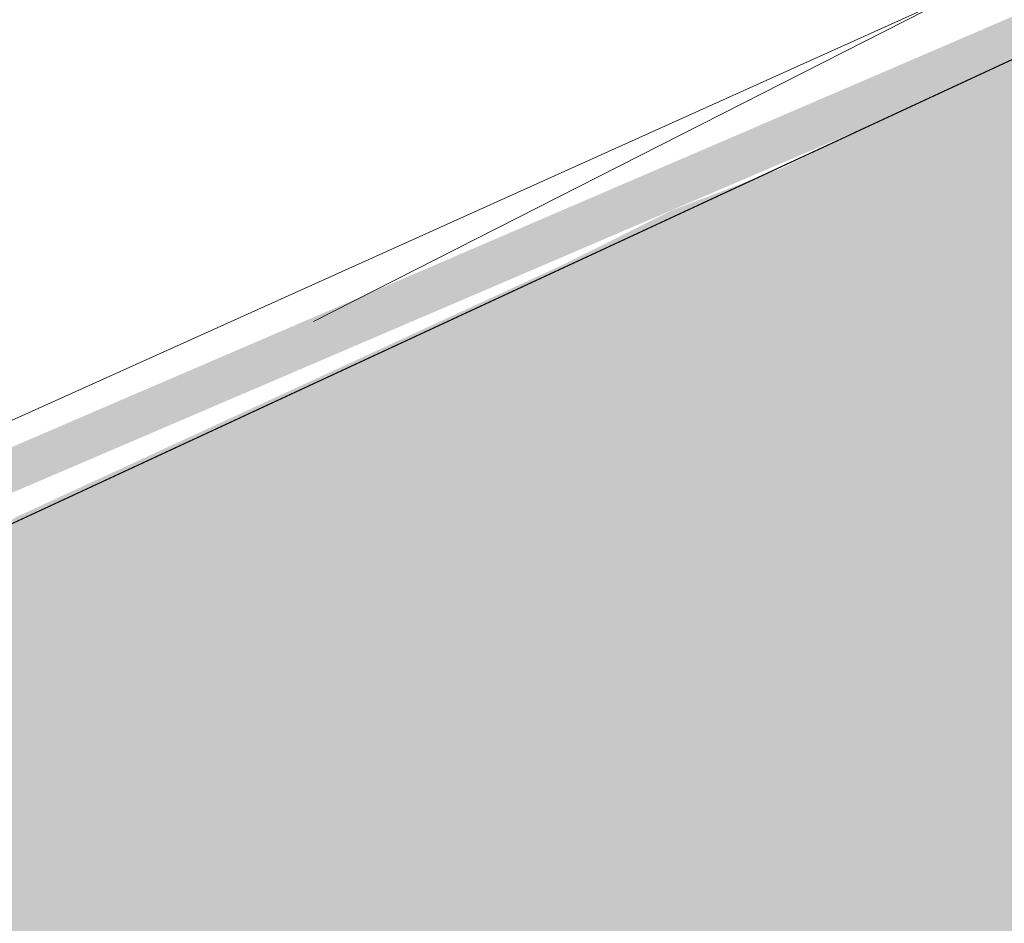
# Model space of a CAD drawing. Header units: metres. Extents: x 195696 to 514079, y 327475 to 328989.
# Tile 314 of 656: x 196125.12 to 196130.01, y 328827.94 to 328832.43. Entities that reach past the tile are written whole.
import ezdxf

# ---------------------------------------------------------------- set-up
doc = ezdxf.new("R2010")
doc.units = ezdxf.units.M
doc.linetypes.add('CENTER2', pattern=[1.125, 0.75, -0.125, 0.125, -0.125])
doc.layers.add('N-WE-KG-WERKGRENS-200-G', color=14, linetype='CENTER2', lineweight=35)
doc.layers.add('PDF2_Geometry', color=7, linetype='Continuous')
doc.layers.add('PDF2_Solid Fills', color=7, linetype='Continuous', true_color=0xd6ffc8)

# ---------------------------------------------------------------- blocks, each defined once
blk = doc.blocks.new('BUS melding Bodemplein e.o. Brunssum_230475.bkk')
at = {"layer": 'PDF2_Solid Fills', "true_color": 0xdafffe, "transparency": 33554559}
blk.add_hatch(color=7, dxfattribs=at).paths.add_polyline_path([(4.61065, 2.76655), (4.63398, 2.79822), (4.65898, 2.82655), (4.66898, 2.83822), (4.70398, 2.87822), (4.74064, 2.91821), (4.77564, 2.95655), (4.77897, 2.95988), (4.79564, 2.97821), (4.8123, 2.99488), (4.8323, 2.97821), (4.8473, 2.99488), (4.94397, 3.10321), (4.92897, 3.11654), (5.0073, 3.20154), (5.07396, 3.27653), (5.08396, 3.2882), (5.09729, 3.27653), (5.10896, 3.2882), (5.21062, 3.39986), (5.32228, 3.52652), (5.38228, 3.59485), (5.38728, 3.60152), (5.42395, 3.64152), (5.53394, 3.76651), (5.60227, 3.84484), (5.60894, 3.85151), (5.62894, 3.87318), (5.6656, 3.91651), (5.6856, 3.93817), (5.70393, 3.95984), (5.70727, 3.96317), (5.72227, 3.97984), (5.74227, 4.0015), (5.7606, 4.0215), (5.7756, 4.03817), (5.8106, 4.0615), (5.83393, 4.0765), (5.84226, 4.0815), (5.85726, 4.0915), (5.86393, 4.09483), (5.88059, 4.10483), (5.88393, 4.10817), (5.90226, 4.11983), (5.90393, 4.1215), (5.92226, 4.13317), (5.92393, 4.13317), (5.94226, 4.1465), (5.94392, 4.1465), (5.95059, 4.1515), (5.95559, 4.15316), (5.97226, 4.15816), (5.97892, 4.15816), (6.02225, 4.16816), (6.03392, 4.1715), (6.07059, 4.17983), (6.08559, 4.18316), (6.11725, 4.18983), (6.13558, 4.19483), (6.16058, 4.19983), (6.18058, 4.20483), (6.19891, 4.19983), (6.22058, 4.19483), (6.23891, 4.18983), (6.31224, 4.1715), (6.32224, 4.16816), (6.36224, 4.15816), (6.36724, 4.15816), (6.38224, 4.15316), (6.39224, 4.1515), (6.39391, 4.1465), (6.40057, 4.13317), (6.40557, 4.1215), (6.40724, 4.11983), (6.41224, 4.10817), (6.42057, 4.0915), (6.42391, 4.0815), (6.42724, 4.0765), (6.4339, 4.0615), (6.44224, 4.0415), (6.46224, 4.0015), (6.47057, 3.97984), (6.48057, 3.95984), (6.53057, 3.85151), (6.53557, 3.84484), (6.57057, 3.76651), (6.6289, 3.64152), (6.64723, 3.60152), (6.65056, 3.59485), (6.68223, 3.52652), (6.82556, 3.59485), (6.82222, 3.60152), (6.91222, 3.64152), (6.85555, 3.76651), (6.81722, 3.84484), (6.81222, 3.85151), (6.79222, 3.89484), (6.78056, 3.91651), (6.77056, 3.93817), (6.75889, 3.95984), (6.75556, 3.96317), (6.74556, 3.97984), (6.73389, 4.0015), (6.72056, 4.0215), (6.70889, 4.03817), (6.70723, 4.0415), (6.69389, 4.0615), (6.68056, 4.0765), (6.67556, 4.0815), (6.66723, 4.0915), (6.66223, 4.09483), (6.6239, 4.13317), (6.62223, 4.13317), (6.6089, 4.1465), (6.60723, 4.1465), (6.60223, 4.1515), (6.5989, 4.15316), (6.5939, 4.15816), (6.59223, 4.15816), (6.5789, 4.16816), (6.57723, 4.1715), (6.56557, 4.17983), (6.55057, 4.18983), (6.5439, 4.19483), (6.53557, 4.19983), (6.5289, 4.20483), (6.52723, 4.20483), (6.52057, 4.20816), (6.50557, 4.21816), (6.49224, 4.22483), (6.49057, 4.22649), (6.47557, 4.23483), (6.4589, 4.24149), (6.45724, 4.24316), (6.44224, 4.24816), (6.4389, 4.24983), (6.42391, 4.25483), (6.42057, 4.25649), (6.40557, 4.26149), (6.40224, 4.26316), (6.38724, 4.26816), (6.38391, 4.26983), (6.36724, 4.27316), (6.36557, 4.27483), (6.34724, 4.27816), (6.34558, 4.27983), (6.32724, 4.28316), (6.30724, 4.28649), (6.30391, 4.28816), (6.28891, 4.28983), (6.27891, 4.29149), (6.26891, 4.29149), (6.26058, 4.29316), (6.25058, 4.29483), (6.23058, 4.29483), (6.22058, 4.29649), (6.17225, 4.29649), (6.16558, 4.29483), (6.14558, 4.29483), (6.13392, 4.29316), (6.12558, 4.29149), (6.11392, 4.29149), (6.10725, 4.28983), (6.09392, 4.28816), (6.09059, 4.28649), (6.05392, 4.27983), (6.05225, 4.27816), (6.03392, 4.27483), (6.03225, 4.27316), (6.01559, 4.26983), (5.93559, 4.24316), (5.93393, 4.24149), (5.91726, 4.23483), (5.88393, 4.21816), (5.87893, 4.21483), (5.86726, 4.20816), (5.86059, 4.20483), (5.85893, 4.20483), (5.84226, 4.19483), (5.8356, 4.18983), (5.8206, 4.17983), (5.80726, 4.1715), (5.80393, 4.16816), (5.79226, 4.15816), (5.7906, 4.15816), (5.7856, 4.15316), (5.78226, 4.1515), (5.7756, 4.1465), (5.7606, 4.13317), (5.74727, 4.1215), (5.71727, 4.0915), (5.70893, 4.0815), (5.70393, 4.0765), (5.6906, 4.0615), (5.67227, 4.0415), (5.66894, 4.03817), (5.65394, 4.0215), (5.63394, 4.0015), (5.6156, 3.97984), (5.59561, 3.95984), (5.57727, 3.93817), (5.49728, 3.85151), (5.49061, 3.84484), (5.41895, 3.76651), (5.30562, 3.64152), (5.26729, 3.60152), (5.26062, 3.59485), (5.19896, 3.52652), (5.08396, 3.39986), (4.98063, 3.2882), (4.97063, 3.27653), (4.9023, 3.20154), (4.82397, 3.11654), (4.8123, 3.10321), (4.71397, 2.99488), (4.69731, 2.97821), (4.68064, 2.95988), (4.67731, 2.95655), (4.63564, 2.91821), (4.55231, 2.83822), (4.53898, 2.82655), (4.57231, 2.79822)])
at = {"layer": 'PDF2_Solid Fills', "transparency": 33554559}
blk.add_hatch(color=1, dxfattribs=at).paths.add_polyline_path([(6.71889, 3.39986), (6.71223, 3.39653), (6.38891, 4.14816), (6.39557, 4.15483)])
at = {"layer": 'PDF2_Geometry', "color": 150, "lineweight": 18, "true_color": 0x3379ff}
blk.add_lwpolyline([(7.17387, 7.21802), (5.7856, 5.10313), (5.74727, 5.04313), (5.70227, 4.98813), (5.6206, 4.8998), (5.70227, 3.94984), (5.80393, 4.04484), (5.86559, 4.1015), (5.94892, 4.16483), (6.03725, 4.20316), (6.07392, 4.2165), (6.16725, 4.23316), (6.24391, 4.23149), (6.31558, 4.2015), (6.37057, 4.14316), (6.40724, 4.08483), (6.41891, 4.0565), (6.71556, 3.3982), (6.96722, 2.83655), (7.11221, 2.51656), (7.25554, 2.19491), (7.46386, 1.73326)], dxfattribs=at)
at = {"layer": 'PDF2_Geometry', "color": 250, "lineweight": 18, "true_color": 0x3b3b3b}
blk.add_lwpolyline([(5.21062, 3.39986), (5.70727, 3.96317), (5.7756, 4.03817), (5.95559, 4.15316), (6.18058, 4.20483), (6.39224, 4.1515), (6.68223, 3.52652), (6.82556, 3.59485)], dxfattribs=at)
at = {"layer": 'PDF2_Geometry', "color": 150, "lineweight": 18, "true_color": 0x3379ff}
blk.add_lwpolyline([(6.04725, 3.10154), (6.71556, 3.3982), (6.41891, 4.0565), (6.40724, 4.08483), (6.37057, 4.14316), (6.31558, 4.2015), (6.24391, 4.23149), (6.16725, 4.23316), (6.07392, 4.2165), (6.00059, 3.77818), (5.94226, 3.42153), (5.75393, 2.28324), (5.82893, 1.74993), (6.08725, 1.86826), (6.02725, 2.39824), (5.99059, 2.70989)], close=True, dxfattribs=at)
at = {"layer": 'PDF2_Geometry', "lineweight": 18}
blk.add_lwpolyline([(7.47386, 1.73326), (6.70723, 3.43319), (6.72389, 3.44153), (6.68223, 3.52652), (6.39224, 4.1515), (6.18058, 4.20483), (5.95559, 4.15316), (5.7756, 4.03817), (5.70727, 3.96317), (5.21062, 3.39986)], dxfattribs=at)
at = {"layer": 'PDF2_Geometry', "color": 1, "lineweight": 18, "true_color": 0xff1300}
blk.add_lwpolyline([(5.41561, 3.62652), (5.6706, 3.90984), (5.76393, 3.9915), (5.81726, 4.03817), (5.88893, 4.0915), (6.07225, 4.1665), (6.17058, 4.1865), (6.24725, 4.1765), (6.31891, 4.16316), (6.36724, 4.1365), (6.38891, 4.11317), (6.49224, 3.90984)], dxfattribs=at)

msp = doc.modelspace()

# ---------------------------------------------------------------- block references
at = {"layer": 'N-WE-KG-WERKGRENS-200-G', "xscale": 25.39903278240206, "yscale": 25.39903278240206, "zscale": 25.39903278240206, "rotation": 269.9955149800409}
msp.add_blockref('BUS melding Bodemplein e.o. Brunssum_230475.bkk', (196027.2831, 328995.8336), dxfattribs=at)

doc.saveas('drawing.dxf')
